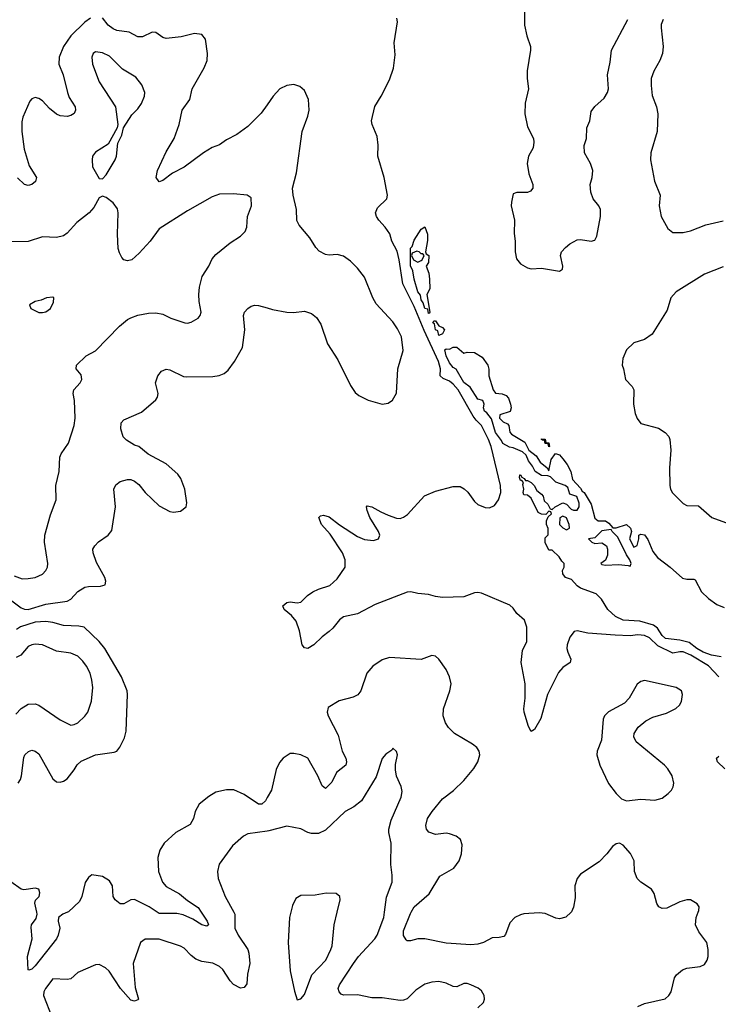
# Model space of a CAD drawing. Header units: inches. Extents: x 2134017 to 2292458, y 756222 to 916513.
# Tile 281 of 387: x 2218602 to 2222548, y 899480 to 905041. Entities that reach past the tile are written whole.
import ezdxf

# ---------------------------------------------------------------- set-up
doc = ezdxf.new("R2010")
doc.units = ezdxf.units.IN
doc.header["$MEASUREMENT"] = 0
for name, color, linetype in [('C2819', 7, 'Continuous'), ('C2829', 7, 'Continuous'), ('C2910', 7, 'Continuous'), ('C2920', 7, 'Continuous')]:
    doc.layers.add(name, color=color, linetype=linetype)

msp = doc.modelspace()

# ---------------------------------------------------------------- linework, layer by layer
at = {"layer": 'C2819', "color": 5}
for points, elevation in [([(2218871.5, 900000), (2218846.5, 899990), (2218821.9, 899970), (2218818.6, 899950), (2218828.2, 899910), (2218819.2, 899870), (2218809.3, 899850), (2218690, 899697.4), (2218670, 899678.2), (2218654, 899674), (2218650, 899675.3), (2218646, 899750), (2218672, 899850), (2218665.9, 899914), (2218668.5, 899930), (2218694.5, 899965.5), (2218701.2, 899990), (2218699.1, 900000)], 320), ([(2219811.5, 900000), (2219817, 899990), (2219816.9, 899910), (2219835.6, 899870), (2219890, 899790.5), (2219896.5, 899770), (2219902, 899710), (2219888, 899650), (2219884.2, 899595.8), (2219870, 899575.1), (2219850, 899572), (2219810, 899593), (2219790, 899612.8), (2219750, 899676.1), (2219730, 899694), (2219692.9, 899712.9), (2219630, 899722.3), (2219596.1, 899736.1), (2219570, 899755.5), (2219530, 899796.5), (2219510, 899809), (2219390, 899847.9), (2219310, 899848.8), (2219284.7, 899830), (2219243.7, 899710), (2219255, 899575), (2219273, 899510), (2219270, 899506), (2219250, 899498.4), (2219230, 899503.6), (2219171.2, 899570), (2219106.9, 899666.9), (2219086.6, 899686.6), (2219050, 899705.1), (2219030, 899703.6), (2218930, 899659.6), (2218890, 899624.4), (2218870, 899620.8), (2218790, 899624.5), (2218748.3, 899570), (2218737.5, 899550), (2218736.9, 899530), (2218784.2, 899410)], 340), ([(2219627.3, 900000), (2219660.2, 899950), (2219668.4, 899930), (2219659, 899921), (2219630, 899928.5), (2219580.7, 899960.7), (2219525.8, 899985.8), (2219490, 899992.6), (2219390, 899992.3), (2219378.5, 900000)], 320)]:
    msp.add_lwpolyline(points, dxfattribs=dict(at, elevation=elevation))
at = {"layer": 'C2829', "color": 5}
for points, elevation in [([(2220133.5, 900000), (2220126.7, 899970), (2220118.7, 899830), (2220130.4, 899670), (2220153.8, 899553.8), (2220170, 899504.7), (2220190, 899510.7), (2220210, 899535.5), (2220252.8, 899647.2), (2220331.1, 899730), (2220359.7, 899790), (2220366, 899810), (2220378.7, 899930), (2220395.3, 900000)], 360), ([(2221190, 899460.3), (2221220.7, 899490), (2221227.8, 899510), (2221226, 899530), (2221210, 899556.2), (2221191.7, 899571.7), (2221150, 899591.1), (2221130, 899598.3), (2221110, 899598.3), (2221070, 899579.7), (2221050, 899580.4), (2221010, 899599.7), (2220970, 899608.3), (2220930, 899606), (2220890, 899593.7), (2220840, 899560), (2220790, 899511), (2220770, 899503.1), (2220750, 899502), (2220650, 899515.9), (2220590, 899517.5), (2220510, 899532.9), (2220431.3, 899531.3), (2220417.4, 899537.4), (2220405.6, 899550), (2220401.3, 899570), (2220408.2, 899590), (2220486.6, 899710), (2220515.3, 899750), (2220608.7, 899850), (2220620.3, 899870), (2220659.1, 899970), (2220663, 900000)], 340), ([(2221715.8, 900000), (2221686.7, 899973.3), (2221650, 899962.9), (2221630, 899967.3), (2221570, 899993.6), (2221536.6, 899996.6), (2221450, 899991.3), (2221430, 899986), (2221398, 899970), (2221370, 899940.9), (2221345.5, 899874.5), (2221335.9, 899864.1), (2221310, 899857), (2221270, 899855.1), (2221222, 899830), (2221190, 899820.8), (2221150, 899816.5), (2221010, 899825.1), (2220890.8, 899850.8), (2220850, 899849.7), (2220810, 899838), (2220790, 899838.4), (2220784.2, 899844.2), (2220770, 899869.2), (2220770, 899896), (2220810, 899993.4), (2220813.5, 900000)], 320), ([(2222092.8, 899467.2), (2222130, 899485.1), (2222248.3, 899511.7), (2222268.4, 899530), (2222280.9, 899550), (2222301, 899630), (2222312.5, 899647.5), (2222345.8, 899674.2), (2222370, 899684.9), (2222445.4, 899694.6), (2222470, 899706), (2222484.2, 899730), (2222489.7, 899750), (2222489.7, 899790), (2222482.2, 899830), (2222437.2, 899890), (2222419.7, 899930), (2222422.4, 899970), (2222433.3, 900000)], 320)]:
    msp.add_lwpolyline(points, dxfattribs=dict(at, elevation=elevation))
at = {"layer": 'C2910', "color": 5}
for points, elevation in [([(2219001.3, 905050), (2218970, 905027.7), (2218890.2, 904950), (2218850.2, 904890), (2218825.2, 904830), (2218823.8, 904790), (2218848.4, 904730), (2218871.3, 904630), (2218882.2, 904602.2), (2218915.3, 904550), (2218916.5, 904530), (2218908.8, 904511.2), (2218890, 904499.7), (2218870, 904495.4), (2218830, 904498.5), (2218810, 904508.7), (2218770, 904540.4), (2218730, 904583.9), (2218710, 904597.2), (2218690, 904602.2), (2218670, 904594.3), (2218658.6, 904581.4), (2218619.3, 904490), (2218614.9, 904465.1), (2218614.8, 904410), (2218628, 904310), (2218655.8, 904215.8), (2218696.5, 904150), (2218692.1, 904127.9), (2218670, 904111.3), (2218650, 904104), (2218630, 904111.1), (2218588.9, 904148.9)], 320), ([(2220000, 904561.1), (2219966.6, 904513.4), (2219890, 904438), (2219827.5, 904392.5), (2219770, 904362.2), (2219730, 904335.1), (2219690, 904319.4), (2219640.3, 904290), (2219530, 904207.7), (2219465, 904175), (2219410, 904132.8), (2219390, 904125.1), (2219373, 904150), (2219380.7, 904190), (2219430, 904295.3), (2219474.4, 904370), (2219503.1, 904450), (2219519, 904530), (2219562.2, 904590), (2219576.1, 904650), (2219644.5, 904770), (2219660.8, 904810), (2219663.1, 904850), (2219650.8, 904930.8), (2219630, 904956.9), (2219590, 904963), (2219514.5, 904945.5), (2219430, 904934.5), (2219410, 904941.1), (2219370, 904969.7), (2219350, 904970.9), (2219296.2, 904943.8), (2219270, 904945), (2219220.7, 904970), (2219150, 904981.1), (2219130, 904989.3), (2219102.6, 905010), (2219070, 905051.7)], 320), ([(2218570, 901900.2), (2218615.8, 901884.2), (2218650, 901884.4), (2218690, 901891.7), (2218730.8, 901909.2), (2218749.6, 901930), (2218758.7, 901950), (2218760.5, 901970), (2218742.2, 902090), (2218744.1, 902130), (2218775.4, 902244.6), (2218807.3, 902330), (2218806, 902410), (2218825.1, 902490), (2218828.3, 902570), (2218836.9, 902590), (2218878.3, 902650), (2218909.8, 902750.2), (2218916, 902790), (2218912.1, 902890), (2218904, 902930), (2218908.2, 902950), (2218943.6, 902990), (2218953.7, 903010), (2218950, 903036), (2218920.9, 903070), (2218922.9, 903090), (2218977.2, 903142.8), (2219030, 903170.4), (2219166, 903310), (2219210, 903347.6), (2219230, 903358.3), (2219270, 903371.7), (2219330, 903383.8), (2219370, 903386), (2219410, 903377.6), (2219455.8, 903355.8), (2219534, 903330), (2219550, 903328.2), (2219570, 903333.4), (2219610, 903356.3), (2219620.7, 903370), (2219627.3, 903390), (2219616.4, 903450), (2219614.2, 903490), (2219616.8, 903530), (2219633, 903590), (2219669.7, 903650), (2219688.9, 903691.1), (2219710, 903714.9), (2219790, 903781.6), (2219850, 903818), (2219875.1, 903844.9), (2219885.1, 903870), (2219889.5, 903930), (2219912, 903990), (2219910, 904035.3), (2219886, 904050), (2219810, 904057), (2219730, 904055.1), (2219690, 904040.5), (2219550, 903962), (2219390, 903860.5), (2219339.5, 903790), (2219277, 903723), (2219234.8, 903685.2), (2219210, 903678.7), (2219190, 903685.6), (2219178.7, 903698.7), (2219165, 903725), (2219159.1, 903750), (2219154.2, 903830), (2219158.3, 903950), (2219153.6, 903973.6), (2219130, 904007), (2219090, 904037.2), (2219070, 904044), (2219050, 904035.3), (2219019.9, 903980.1), (2218994.4, 903950), (2218924.5, 903895.6), (2218870, 903835.1), (2218850, 903820.4), (2218810, 903811.1), (2218730, 903815.1), (2218650, 903788.5), (2218550, 903786.2)], 340), ([(2218550, 901765), (2218610, 901720.4), (2218630, 901711.5), (2218650, 901711), (2218750, 901740.5), (2218870, 901757.3), (2218891.3, 901768.7), (2218930, 901812.2), (2218970, 901836.6), (2218990, 901840.9), (2219058.5, 901841.5), (2219084, 901850), (2219089.4, 901870), (2219082.9, 901890), (2219036.1, 901976.1), (2219016.4, 902030), (2219016, 902050), (2219025.7, 902070), (2219047.2, 902092.8), (2219101.3, 902130), (2219122.9, 902157.1), (2219144, 902290), (2219133, 902390), (2219145.1, 902414.9), (2219170, 902432.7), (2219210, 902443.7), (2219230, 902443.7), (2219250, 902434.4), (2219275.3, 902415.3), (2219310.4, 902370), (2219390, 902295.5), (2219450, 902263.8), (2219470, 902259.3), (2219510, 902266), (2219542.7, 902290), (2219546.8, 902313.2), (2219535.4, 902390), (2219511.6, 902450), (2219494.6, 902474.6), (2219430, 902533.6), (2219328, 902588), (2219275.3, 902630), (2219250, 902638), (2219205.7, 902665.7), (2219186.1, 902686.1), (2219173, 902730), (2219175.6, 902764.4), (2219190, 902782), (2219290, 902823.8), (2219370, 902894), (2219380.7, 902910), (2219384.5, 902930), (2219369.4, 902990), (2219382.9, 903030), (2219403.6, 903056.4), (2219430, 903066.7), (2219450, 903064.2), (2219526.8, 903026.8), (2219544.6, 903024.6), (2219693.5, 903026.5), (2219728.7, 903031.3), (2219757.2, 903042.8), (2219778.8, 903061.2), (2219815.1, 903110), (2219860.5, 903190), (2219874, 903290), (2219865.1, 903370), (2219871.1, 903388.9), (2219889.7, 903410.3), (2219910, 903423.8), (2219930, 903428.5), (2219950, 903427.2), (2220000, 903413.1)], 320), ([(2218594.3, 900730), (2218607.1, 900750), (2218613.1, 900770), (2218625.6, 900874.4), (2218631.8, 900890), (2218651.2, 900908.8), (2218670, 900915.3), (2218690, 900910.3), (2218710, 900895.8), (2218790, 900753), (2218810, 900737.6), (2218830, 900735.3), (2218850, 900740.4), (2218870, 900754.4), (2218910, 900803.7), (2218927.1, 900832.9), (2218950, 900853.5), (2219030, 900889.4), (2219136.1, 900903.9), (2219149.8, 900910.2), (2219168.3, 900931.7), (2219194.8, 900985.2), (2219203.1, 901023.1), (2219211.1, 901230), (2219208.5, 901250), (2219177.2, 901330), (2219082, 901490), (2219051.2, 901530), (2218966, 901610), (2218936.6, 901616.6), (2218850, 901619.3), (2218790, 901637.1), (2218750, 901642.3), (2218690, 901639.5), (2218606.9, 901613.1), (2218583.2, 901596.8)], 320), ([(2218580.9, 901119.1), (2218610, 901151.7), (2218650, 901174.6), (2218690, 901176.5), (2218710, 901168.9), (2218830, 901087), (2218890, 901057.3), (2218910, 901060.7), (2218930, 901070.7), (2218970, 901107.7), (2218987.3, 901130), (2219007.6, 901192.4), (2219014.8, 901270), (2219009.8, 901310.2), (2218999.3, 901350), (2218979.3, 901390), (2218958.9, 901418.9), (2218930, 901445.7), (2218890, 901463.5), (2218810, 901475.1), (2218730, 901509.8), (2218690, 901514.7), (2218670, 901511.1), (2218650, 901500.5), (2218608.2, 901451.8), (2218581.9, 901438.1)], 340), ([(2220000, 900647.5), (2219990, 900629.6), (2219970.4, 900610), (2219950, 900611.1), (2219870, 900664.7), (2219811.8, 900691.8), (2219770.9, 900690.9), (2219710, 900677.6), (2219670, 900653.5), (2219616.5, 900610), (2219592.8, 900570), (2219584.2, 900530), (2219565, 900495), (2219484.2, 900450), (2219418.9, 900390), (2219392.6, 900350), (2219382.3, 900310), (2219386.2, 900230), (2219409.2, 900170), (2219430, 900145.8), (2219504.2, 900104.2), (2219550, 900066.2), (2219610, 900026.2), (2219627.3, 900000)], 320), ([(2220000, 900458.1), (2219890, 900442.4), (2219865.5, 900430), (2219803.8, 900376.2), (2219728.8, 900271.2), (2219719.3, 900230), (2219723.7, 900190), (2219762.3, 900090), (2219811.5, 900000)], 340), ([(2219378.5, 900000), (2219333.8, 900030), (2219250, 900072.4), (2219229.1, 900070.9), (2219190, 900047.8), (2219170, 900048.2), (2219140.3, 900070), (2219129.4, 900089.4), (2219126.8, 900150), (2219110, 900178.5), (2219070, 900202), (2219010, 900211.2), (2218990, 900197), (2218972.1, 900167.9), (2218953.6, 900090), (2218939.1, 900060.9), (2218877.6, 900002.4), (2218871.5, 900000)], 320), ([(2218699.1, 900000), (2218688.4, 900051.5), (2218690.8, 900069.2), (2218711.6, 900090), (2218716.1, 900110), (2218710.6, 900130.6), (2218690, 900136.8), (2218626.3, 900126.3), (2218610, 900131.2), (2218551.2, 900171.2)], 320)]:
    msp.add_lwpolyline(points, dxfattribs=dict(at, elevation=elevation))
for points, elevation in [([(2219030, 904860.5), (2219017.6, 904850), (2219010.3, 904830), (2219013.8, 904790), (2219050.3, 904690), (2219142.4, 904550), (2219156, 904450), (2219152, 904430), (2219101.6, 904338.4), (2219030, 904292.7), (2219014, 904270), (2219010.6, 904250), (2219013.4, 904210), (2219050, 904144.7), (2219070, 904142), (2219090, 904164.7), (2219141.2, 904250), (2219149, 904270), (2219155.5, 904344.5), (2219179.3, 904390), (2219188, 904430), (2219235.8, 904504.2), (2219270, 904538.4), (2219290, 904568), (2219307.1, 904610), (2219308.4, 904630), (2219292.7, 904672.7), (2219257.5, 904717.5), (2219182.3, 904762.3), (2219110, 904836.1), (2219070, 904854.5)], 340), ([(2218790, 903474), (2218754, 903470), (2218723.5, 903456.5), (2218690, 903449), (2218658, 903430), (2218664.7, 903410), (2218710, 903386.8), (2218730, 903386.8), (2218750, 903391.3), (2218775.3, 903410), (2218793.6, 903446.4), (2218794, 903470)], 360)]:
    msp.add_lwpolyline(points, close=True, dxfattribs=dict(at, elevation=elevation))
at = {"layer": 'C2920', "color": 5}
for points, elevation in [([(2221454, 905114), (2221453.7, 905010), (2221466.1, 904950), (2221486.4, 904890), (2221487.3, 904870), (2221468.1, 904751.9), (2221468.3, 904710), (2221476.4, 904650), (2221457.2, 904570), (2221454.5, 904510), (2221470, 904437), (2221503, 904370), (2221506.3, 904350), (2221501.9, 904318.1), (2221476.5, 904270), (2221467.5, 904230), (2221477.2, 904170), (2221500.8, 904110), (2221499.6, 904090), (2221487.1, 904072.9), (2221470, 904065.1), (2221410, 904065.4), (2221390, 904057.6), (2221379.7, 904010), (2221378.3, 903990), (2221396.9, 903910), (2221394.1, 903834.1), (2221399.6, 903790), (2221399.5, 903730), (2221408.7, 903690), (2221430, 903662), (2221470, 903639.1), (2221490, 903634), (2221550, 903637.3), (2221650, 903621), (2221668.4, 903631.6), (2221668.7, 903650), (2221656, 903710), (2221662.7, 903730), (2221684.4, 903755.6), (2221710, 903776.3), (2221750, 903797.3), (2221770, 903800.7), (2221830, 903790.7), (2221850, 903796), (2221862, 903818), (2221882.5, 903930), (2221881.6, 903970), (2221872.2, 903990), (2221840.3, 904030), (2221827.1, 904067.1), (2221824.9, 904110), (2221836.1, 904150), (2221838.8, 904190), (2221826.5, 904230), (2221792.1, 904290), (2221789.6, 904330), (2221802.6, 904370), (2221805.5, 904430), (2221821.4, 904470), (2221830, 904522.9), (2221850, 904552), (2221902.3, 904597.7), (2221922.6, 904630), (2221927.6, 904650), (2221922.5, 904730), (2221937.7, 904802.3), (2221944.5, 904870), (2222037.6, 905042.4)], 280), ([(2222550, 901329.2), (2222492.7, 901392.7), (2222392.1, 901452.1), (2222350, 901471.3), (2222330, 901471.9), (2222290, 901463.8), (2222205.6, 901505.6), (2222159.5, 901550), (2222130, 901563.7), (2222093.1, 901566.9), (2222050, 901560.7), (2221965.4, 901565.4), (2221810, 901576.9), (2221750, 901589.8), (2221733.5, 901586.5), (2221710, 901553.3), (2221694.2, 901510), (2221692.6, 901490), (2221697.4, 901470), (2221714, 901430), (2221710.3, 901410), (2221670, 901382.8), (2221645.8, 901354.2), (2221583.3, 901230), (2221545.2, 901094.8), (2221510, 901033.2), (2221490, 901022), (2221476, 901050), (2221451.9, 901130), (2221449.8, 901150), (2221457.1, 901210), (2221456.1, 901290), (2221435, 901410), (2221442.3, 901477.7), (2221467, 901530), (2221467.2, 901610), (2221453, 901650), (2221410, 901687.6), (2221390, 901717.6), (2221370, 901733.7), (2221210, 901802), (2221190, 901805.8), (2221170, 901804), (2221110, 901782.2), (2220990, 901778.8), (2220950, 901782.7), (2220910, 901794), (2220850, 901800.7), (2220810.5, 901810.5), (2220790, 901807.6), (2220610, 901737.6), (2220510, 901686.2), (2220430, 901668.5), (2220407.4, 901652.6), (2220370, 901604.4), (2220350, 901585.8), (2220310, 901555), (2220264.1, 901510), (2220230, 901489.9), (2220210, 901493.6), (2220196.5, 901510), (2220182.8, 901590), (2220164.1, 901644.1), (2220136.7, 901676.7), (2220096, 901710), (2220088.2, 901730), (2220110, 901750.1), (2220130, 901753.4), (2220170, 901747.3), (2220190, 901751.6), (2220227.4, 901790), (2220258.2, 901810), (2220290, 901825), (2220354.5, 901845.5), (2220395.8, 901884.2), (2220439.8, 901950), (2220439.8, 901990), (2220425.9, 902030), (2220355, 902135), (2220306.2, 902190), (2220292, 902230), (2220300.1, 902239.9), (2220317.6, 902242.4), (2220350, 902233.4), (2220408.1, 902188.1), (2220510, 902121.7), (2220550, 902105.2), (2220601, 902099), (2220627.6, 902110), (2220636.1, 902130), (2220628.7, 902150), (2220578.9, 902230), (2220564.4, 902270), (2220560.9, 902290), (2220564.7, 902295.3), (2220590, 902290.3), (2220640.9, 902260.9), (2220683.8, 902243.8), (2220730, 902226.8), (2220750, 902224.8), (2220770, 902230.9), (2220792.9, 902247.1), (2220888.5, 902351.5), (2220950, 902378.1), (2221050, 902405.6), (2221090, 902404.2), (2221112.4, 902392.4), (2221133.3, 902373.3), (2221170, 902319.4), (2221190, 902303.5), (2221230, 902285.3), (2221255.9, 902284.1), (2221283.3, 902296.7), (2221305.7, 902330), (2221319.5, 902370), (2221317.9, 902410), (2221264, 902630), (2221250.1, 902670.1), (2221210.2, 902750), (2221179.3, 902779.3), (2221162.3, 902802.3), (2221078.7, 902950), (2221050, 902983.4), (2221030, 902999.4), (2220994.3, 903014.3), (2220977.5, 903030), (2220978.6, 903070), (2220967.6, 903110), (2220885.8, 903285.8), (2220830, 903422.3), (2220766.4, 903550), (2220745.9, 903685.9), (2220733.8, 903733.8), (2220704.5, 903790), (2220692, 903832), (2220665.7, 903870), (2220629.9, 903910), (2220617.7, 903930), (2220612.4, 903950), (2220622.1, 903977.9), (2220674.7, 904030), (2220678.5, 904050), (2220660.4, 904150), (2220625.4, 904270), (2220626.7, 904333.3), (2220621, 904381), (2220591.8, 904450), (2220589.7, 904470), (2220608.1, 904551.9), (2220643.7, 904610), (2220690, 904701), (2220712.9, 904767.1), (2220722.2, 904842.2), (2220717.2, 904910), (2220736.2, 905030), (2220732.3, 905050)], 280), ([(2222236.8, 905043.2), (2222225.9, 905014.1), (2222224.5, 904995.6), (2222236, 904890), (2222232.2, 904850), (2222217.4, 904810), (2222183.9, 904750), (2222168.3, 904710), (2222167.6, 904670), (2222173.8, 904613.8), (2222199.5, 904550), (2222206.7, 904510), (2222201.6, 904410), (2222165.8, 904290), (2222164.4, 904250), (2222187.5, 904130), (2222218.6, 904050), (2222214, 903990), (2222225.3, 903930), (2222262.5, 903862.5), (2222290, 903840.3), (2222350, 903839.7), (2222390, 903848.6), (2222477.6, 903882.4), (2222575.6, 903904.4)], 280), ([(2220000, 903413.1), (2220030, 903404.6), (2220110, 903390.4), (2220148.2, 903388.2), (2220210, 903394.6), (2220250, 903381.1), (2220279.1, 903359.1), (2220302, 903322), (2220340.3, 903210), (2220399.5, 903119.5), (2220470, 902974.8), (2220496.4, 902936.4), (2220518, 902918), (2220570, 902892.7), (2220650, 902870.4), (2220683.6, 902876.4), (2220707.9, 902892.1), (2220730, 902932), (2220737.2, 903070), (2220767.3, 903172.7), (2220757.8, 903250), (2220735.5, 903295.5), (2220710, 903334.7), (2220615.6, 903435.6), (2220596.1, 903470), (2220550, 903588), (2220510, 903638.7), (2220470, 903676.8), (2220430, 903705.1), (2220395.2, 903715.2), (2220350, 903712.1), (2220330, 903715.6), (2220294, 903734), (2220274.1, 903754.1), (2220240.4, 903810), (2220180, 903880), (2220167.4, 903907.4), (2220165.3, 903970), (2220147.4, 904050), (2220143.5, 904090), (2220164.5, 904175.5), (2220196.8, 904410), (2220230, 904496.3), (2220236.5, 904530), (2220234, 904590), (2220210, 904641.3), (2220184.5, 904664.5), (2220150, 904676), (2220110, 904669.7), (2220070.4, 904650), (2220034.3, 904610), (2220000, 904561.1)], 320), ([(2222574.6, 903645.4), (2222470, 903604), (2222310, 903505), (2222278.8, 903470), (2222258.3, 903401.7), (2222174, 903266), (2222130, 903235.3), (2222070, 903215.8), (2222030, 903177), (2222007.8, 903127.8), (2222005.5, 903090), (2222013.1, 903070), (2222023.1, 903010), (2222061.6, 902970), (2222070.4, 902950), (2222067.8, 902870), (2222078, 902818), (2222088.9, 902788.9), (2222110, 902760.5), (2222210, 902734), (2222247.7, 902710), (2222267.6, 902687.6), (2222273.6, 902670), (2222279.7, 902610), (2222272.7, 902510), (2222273.8, 902410), (2222278, 902390), (2222288.8, 902368.8), (2222350, 902308.2), (2222370, 902297.6), (2222435.8, 902295.8), (2222510.7, 902230), (2222630, 902186)], 280), ([(2222563.3, 901443.3), (2222510, 901453), (2222462, 901470), (2222425.6, 901490), (2222383.8, 901523.8), (2222330, 901537.2), (2222250, 901546), (2222230, 901562.7), (2222204.4, 901604.4), (2222181.6, 901621.6), (2222104.4, 901644.4), (2222010, 901649.9), (2221967.3, 901670), (2221924.5, 901710), (2221887.8, 901767.8), (2221858.7, 901798.7), (2221768.7, 901830), (2221750, 901844), (2221719.3, 901879.3), (2221684, 901890), (2221668.7, 901911.3), (2221668, 901930), (2221678, 901950), (2221678, 901970), (2221663.1, 901983.1), (2221648.4, 902008.4), (2221610, 902046), (2221590, 902046), (2221568.9, 902088.9), (2221570, 902114), (2221587.3, 902132.7), (2221587.3, 902167.3), (2221578, 902190), (2221578, 902210), (2221586, 902234), (2221606, 902250), (2221602, 902262), (2221590, 902266), (2221574, 902246), (2221550, 902248), (2221530, 902258), (2221490, 902338), (2221470, 902355.3), (2221450, 902358), (2221445.2, 902370), (2221449, 902390), (2221443.1, 902416.9), (2221447.3, 902427.3), (2221438, 902438), (2221430, 902438), (2221424, 902456), (2221426, 902470), (2221430.7, 902470.7), (2221438, 902458), (2221452, 902450), (2221458, 902438), (2221470, 902438), (2221490, 902426.8), (2221506.8, 902410), (2221522.5, 902382.5), (2221550, 902362), (2221558, 902350), (2221564, 902324), (2221585.4, 902305.4), (2221598, 902278), (2221610, 902274), (2221626, 902290), (2221670, 902312), (2221690, 902304.7), (2221716.9, 902276.9), (2221730, 902271.3), (2221750, 902271.3), (2221761.2, 902290), (2221761.2, 902310), (2221748.7, 902348.7), (2221710, 902362), (2221698.6, 902398.6), (2221682, 902410), (2221629.7, 902429.7), (2221599, 902459), (2221585.2, 902465.2), (2221550, 902467.6), (2221512.7, 902490), (2221498.9, 902518.9), (2221476, 902550), (2221462, 902582), (2221440.9, 902600.9), (2221390, 902622.9), (2221367.5, 902627.5), (2221330, 902647.6), (2221323.7, 902663.7), (2221289.5, 902710), (2221266.8, 902786.8), (2221241.2, 902821.2), (2221227.6, 902830), (2221220.9, 902850), (2221226, 902870), (2221218, 902890), (2221190, 902899), (2221145.7, 902965.7), (2221110, 902993), (2221067.3, 903067.3), (2221050, 903076.2), (2221030, 903102.6), (2221010, 903143.6), (2221003.9, 903176.1), (2221010, 903182.8), (2221030, 903180.7), (2221050, 903191), (2221070, 903192), (2221110, 903158), (2221130, 903162.8), (2221170, 903161), (2221214.4, 903134.4), (2221246, 903090), (2221251.6, 903068.4), (2221252, 903030), (2221276, 902950), (2221290, 902931.3), (2221327.5, 902927.5), (2221350, 902918), (2221362.8, 902902.8), (2221374.8, 902870), (2221378, 902850), (2221371.6, 902828.4), (2221314, 902810), (2221312, 902790), (2221332, 902770), (2221358, 902758), (2221364.7, 902750), (2221371, 902711), (2221379.8, 902699.8), (2221455.9, 902655.9), (2221478, 902610), (2221518.5, 902578.5), (2221541.4, 902541.4), (2221582, 902510), (2221590, 902494), (2221603.2, 902556.8), (2221628, 902592), (2221650, 902582.8), (2221670, 902562), (2221693.7, 902530), (2221714.4, 902490), (2221724.9, 902444.9), (2221770, 902396), (2221778, 902378), (2221790, 902370.7), (2221830, 902304.7), (2221850, 902226), (2221870, 902211.3), (2221910, 902211.3), (2221930, 902198), (2221951.3, 902171.3), (2221970, 902171), (2222030, 902191), (2222051, 902170), (2222058, 902150), (2222046, 902110), (2222070, 902062), (2222090, 902072), (2222099.3, 902110), (2222098, 902130), (2222110, 902134.8), (2222130, 902132.7), (2222150, 902104.9), (2222177.5, 902037.5), (2222203.7, 902003.7), (2222276.4, 901950), (2222346.2, 901886.2), (2222370, 901880.7), (2222410, 901881), (2222416.8, 901876.8), (2222453.4, 901810), (2222492.9, 901772.9), (2222539.3, 901739.3), (2222581.4, 901721.4)], 260), ([(2220813.5, 900000), (2220829.7, 900030), (2220915.1, 900104.9), (2220975.5, 900204.5), (2221054.3, 900250), (2221084.4, 900290), (2221098, 900330), (2221100.5, 900380.5), (2221091.8, 900411.8), (2221066.6, 900430), (2221030, 900443.9), (2221010, 900447.4), (2220950, 900439.1), (2220912.2, 900452.2), (2220898.9, 900470), (2220896, 900490), (2220906, 900530), (2220931.9, 900570), (2220990, 900640.3), (2221051.5, 900688.5), (2221110, 900744.9), (2221167, 900813), (2221189.8, 900850), (2221200.3, 900890), (2221196.8, 900910), (2221184.7, 900930), (2221159.7, 900950), (2221056.8, 901010), (2221023, 901043), (2221006.2, 901070), (2220994.5, 901110), (2220996.4, 901150), (2221031.1, 901250), (2221038, 901290), (2221029.7, 901330), (2221011.6, 901371.6), (2220970, 901429.4), (2220950, 901447), (2220930, 901449.6), (2220870, 901428.5), (2220690, 901438.2), (2220650, 901426.4), (2220596.5, 901390), (2220562.4, 901350), (2220528.5, 901250), (2220512.4, 901227.6), (2220485.3, 901214.7), (2220406.6, 901193.4), (2220343.4, 901156.6), (2220338, 901130), (2220343.5, 901110), (2220400.2, 901000.2), (2220423.4, 900910), (2220443.8, 900870), (2220448.3, 900850), (2220443.5, 900830), (2220391.9, 900790), (2220364.9, 900735.1), (2220330, 900698.7), (2220310, 900713.3), (2220286.7, 900770), (2220230, 900870.9), (2220189, 900890), (2220150, 900897.7), (2220130, 900896.4), (2220090, 900871.3), (2220070, 900845.6), (2220050, 900807), (2220023.7, 900690), (2220000, 900647.5)], 320), ([(2220663, 900000), (2220674.1, 900085.9), (2220705.1, 900170), (2220706.6, 900210), (2220698.7, 900270), (2220699.7, 900390), (2220686.9, 900450), (2220686.9, 900470), (2220700.3, 900519.7), (2220756.9, 900650), (2220762, 900682), (2220756, 900710), (2220730, 900768), (2220725.1, 900805.1), (2220725.1, 900834.9), (2220736, 900890), (2220730, 900908), (2220710, 900926), (2220703.6, 900916.4), (2220670, 900893.2), (2220650, 900869), (2220615.6, 900764.4), (2220533, 900630), (2220490, 900594.7), (2220440.4, 900570), (2220330, 900463.7), (2220290, 900444.6), (2220250, 900445.6), (2220229.4, 900450), (2220190, 900471.6), (2220110, 900486.9), (2220010, 900459.5), (2220000, 900458.1)], 340), ([(2222583.9, 900810), (2222542.2, 900850), (2222536.9, 900870), (2222550, 900881.5)], 280), ([(2222433.3, 900000), (2222437, 900010), (2222439.3, 900030), (2222427.5, 900047.5), (2222390, 900069.5), (2222370, 900071.1), (2222330, 900058.9), (2222257.1, 900022.9), (2222230, 900022), (2222211, 900031), (2222201.1, 900050), (2222185.8, 900105.8), (2222171.2, 900130), (2222109.8, 900169.8), (2222089.7, 900190), (2222074.7, 900230), (2222071.9, 900290), (2222051.4, 900331.4), (2222010, 900378.4), (2221990, 900389.5), (2221970, 900387), (2221950, 900372.3), (2221918, 900330), (2221874.5, 900285.5), (2221770, 900214.7), (2221750.3, 900190), (2221736.9, 900150), (2221739.2, 900080.8), (2221730, 900028.7), (2221718, 900002), (2221715.8, 900000)], 320), ([(2220395.3, 900000), (2220411.8, 900070), (2220409.4, 900089.4), (2220390, 900105.2), (2220332.8, 900107.2), (2220270, 900096.2), (2220190, 900095.1), (2220162.4, 900077.6), (2220142, 900038), (2220133.5, 900000)], 360)]:
    msp.add_lwpolyline(points, dxfattribs=dict(at, elevation=elevation))
for points, elevation in [([(2220910, 903382), (2220907, 903407), (2220890, 903409.7), (2220881.3, 903441.3), (2220870, 903459), (2220865.5, 903485.5), (2220850, 903504.5), (2220830, 903575.3), (2220822, 903622), (2220808.5, 903651.5), (2220810, 903751.3), (2220819.3, 903760.7), (2220830, 903796), (2220870, 903858), (2220890, 903872), (2220906, 903830), (2220905.4, 903794.6), (2220894, 903730), (2220898, 903718), (2220912, 903710), (2220911.3, 903670), (2220898, 903650), (2220912, 903610), (2220916, 903576), (2220918, 903522), (2220902, 903490), (2220918, 903390), (2220916.9, 903383.1)], 260), ([(2220845.4, 903734.6), (2220818, 903722), (2220814, 903710), (2220825.4, 903685.4), (2220850, 903671.3), (2220870, 903682), (2220875.3, 903684.7), (2220886, 903710), (2220878, 903718), (2220870, 903718), (2220858, 903730)], 260), ([(2220970, 903258), (2220964, 903284), (2220950, 903289.3), (2220944.1, 903324.1), (2220935.3, 903330), (2220940.2, 903339.8), (2220950, 903341), (2220970, 903312), (2220990, 903302), (2221002, 903290), (2220990, 903268)], 260), ([(2221590, 902628), (2221586, 902646), (2221570, 902648), (2221566, 902666), (2221554, 902666), (2221548.9, 902671.1), (2221550, 902674), (2221570, 902672), (2221572.7, 902652.7), (2221590, 902651.3), (2221594, 902630)], 260), ([(2221670, 902238), (2221652, 902228), (2221651.3, 902190), (2221670, 902171.3), (2221690, 902161), (2221708, 902170), (2221705.2, 902190), (2221690, 902228)], 260), ([(2221942, 902162), (2221890, 902155.3), (2221850, 902115.3), (2221814, 902110), (2221834, 902090), (2221850, 902082), (2221890, 902087.3), (2221915.5, 902070), (2221922.4, 902050), (2221922.4, 902017.6), (2221910.9, 901989.1), (2221884.7, 901970), (2221890, 901964.7), (2221910, 901961), (2221984, 901964), (2222038.8, 901958.8), (2222050, 901954), (2222055.3, 901970), (2222048.7, 901990), (2222030, 902018), (2221979.5, 902119.5), (2221948, 902150)], 260), ([(2222130, 901308.4), (2222110, 901302.6), (2222090, 901287.8), (2222044.2, 901210), (2222018.1, 901181.9), (2221928, 901132), (2221904.6, 901110), (2221897.3, 901090), (2221887.1, 900972.9), (2221863.6, 900910), (2221861.8, 900890), (2221879.3, 900830), (2221927.4, 900727.4), (2221970, 900670.3), (2222000.4, 900640.4), (2222030, 900630.3), (2222110, 900638), (2222190, 900633.2), (2222230, 900644.5), (2222265.4, 900670), (2222283.5, 900690), (2222292.1, 900707.9), (2222295.8, 900730), (2222286.4, 900770), (2222263.5, 900810), (2222243.5, 900830), (2222083, 900963), (2222069.8, 900990), (2222072.2, 901010), (2222094.9, 901045.1), (2222139, 901081), (2222177.6, 901102.4), (2222254.7, 901125.3), (2222308.3, 901151.7), (2222328.2, 901170), (2222339.2, 901190), (2222345.4, 901230), (2222340.5, 901250), (2222309.4, 901270)], 320)]:
    msp.add_lwpolyline(points, close=True, dxfattribs=dict(at, elevation=elevation))

doc.saveas('drawing.dxf')
